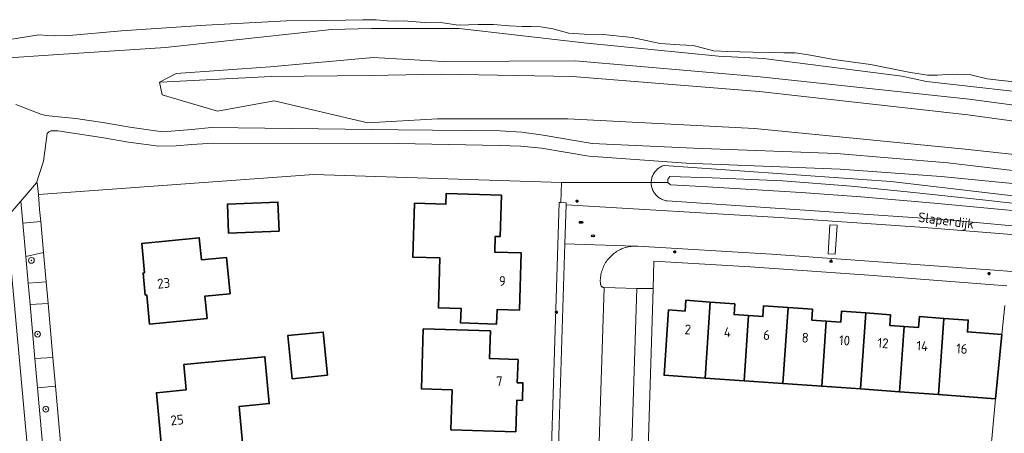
# Model space of a CAD drawing. Header units: metres. Extents: x 152610 to 160096, y 456114 to 462495.
# Tile 834 of 938: x 157506 to 157642, y 462028 to 462086. Entities that reach past the tile are written whole.
import ezdxf
from ezdxf.enums import TextEntityAlignment as Align

# ---------------------------------------------------------------- set-up
doc = ezdxf.new("R2010")
doc.units = ezdxf.units.M
doc.header["$LTSCALE"] = 0.5
doc.layers.get('0').update_dxf_attribs({"linetype": 'CONTINUOUS'})
for name, color, linetype, lineweight in [('B-PV-GR-BEPLANTING_CULTUUR_BOSPLANTSOEN-GV', 251, 'CONTINUOUS', 18), ('B-PV-GR-BEPLANTING_CULTUUR_ROOS-GV', 251, 'CONTINUOUS', 18), ('B-PV-GR-BOOM-S', 251, 'CONTINUOUS', 25), ('B-PV-GW-TALUD_KRUIN-G', 251, 'CONTINUOUS', 18), ('B-PV-IE-MEUBILAIR-S', 251, 'CONTINUOUS', 25), ('B-PV-OG-BEBOUWING-GV', 6, 'CONTINUOUS', 35), ('B-PV-OG-BEBOUWING-T18', 1, 'CONTINUOUS', 18), ('B-PV-OG-TERREIN_BEGROEID-GV', 251, 'CONTINUOUS', 18), ('B-PV-OG-TERREIN_OEVER-GV', 251, 'CONTINUOUS', 18), ('B-PV-OG-TOPOGRAFIE-T18', 1, 'CONTINUOUS', 18), ('B-PV-OG-WATER_SLOOT-GV', 251, 'CONTINUOUS', 18), ('B-PV-VH-GESLOTENVERHARDING_ASFALT-GV', 251, 'CONTINUOUS', 18), ('B-PV-VH-ONVERHARD_ZAND-GV', 251, 'CONTINUOUS', 18), ('B-PV-VH-OPENVERHARDING_BETONSTRAATSTEEN-GV', 251, 'CONTINUOUS', 18), ('B-PV-VH-OPENVERHARDING_TEGEL-GV', 251, 'CONTINUOUS', 18)]:
    doc.layers.add(name, color=color, linetype=linetype, lineweight=lineweight)
doc.styles.add('NLCS-ISO', font='NLCS-ISO.ttf')
doc.styles.add('NLCS-ISO-M750-T18', font='NLCS-ISO.ttf', dxfattribs={"height": 1.35})

# ---------------------------------------------------------------- blocks, each defined once
blk = doc.blocks.new('SIE-MEUBILAIR_PAAL_LICHTMAST-SO')
for points in [[(-0.62, 0), (-1, 0)], [(-0.71, 0.71), (-0.44, 0.44)], [(0, 1), (0, 0.62)], [(0.44, 0.44), (0.71, 0.71)], [(1, 0), (0.62, 0)], [(-0.71, -0.71), (-0.44, -0.44)], [(0, -0.62), (0, -1)], [(0.44, -0.44), (0.71, -0.71)]]:
    blk.add_lwpolyline(points)
blk.add_circle((0, 0), 0.5)
blk = doc.blocks.new('SIE-MEUBILAIR_PUT_RIOOLPUT-SO')
blk.add_ellipse((0, 0), major_axis=(1.25, 0), ratio=0.54)
at = {"style": 'NLCS-ISO'}
blk.add_text('ri', height=0.75, dxfattribs=at).set_placement((-0.04, 0.07), align=Align.MIDDLE_CENTER)
blk = doc.blocks.new('SGR-BOOM_GBKN-SO')
at = {"linetype": 'ByBlock', "lineweight": 18}
h = blk.add_hatch(color=0, dxfattribs=at)
h.dxf.hatch_style = 1
edge = h.paths.add_edge_path()
edge.add_arc((0, 0), 0.25, 0, 360)
at = {"color": 0, "linetype": 'ByBlock', "lineweight": 18}
for radius in [2, 0.25]:
    blk.add_circle((0, 0), radius, dxfattribs=at)
at = {"color": 0, "linetype": 'ByBlock', "lineweight": 18, "style": 'NLCS-ISO'}
blk.add_attdef('SOORT', (2.5, 0), '', height=1.5, dxfattribs=at)

msp = doc.modelspace()

# ---------------------------------------------------------------- linework, layer by layer
at = {"layer": 'B-PV-GR-BEPLANTING_CULTUUR_BOSPLANTSOEN-GV', "flags": 128}
for points in [[(157664.105, 462070.93), (157637.205, 462074.526), (157608.306, 462077.623), (157582.693, 462079.839), (157564.44, 462079.768), (157554.741, 462080.301), (157540.479, 462079.02), (157527.456, 462078.094), (157525.156, 462076.889), (157525.281, 462076.895), (157540.634, 462077.67), (157554.38, 462077.81), (157564.164, 462077.978), (157582.314, 462077.663), (157608.173, 462075.589), (157637.045, 462072.394), (157663.919, 462068.702)], [(157663.919, 462068.702), (157637.045, 462072.394), (157608.173, 462075.589), (157582.314, 462077.663), (157564.164, 462077.978), (157554.38, 462077.81), (157540.634, 462077.67), (157525.281, 462076.895), (157525.156, 462076.889), (157525.513, 462075.138), (157533.186, 462072.903), (157541.047, 462074.32), (157553.972, 462071.294), (157563.641, 462071.804), (157581.674, 462071.831), (157607.523, 462070.483), (157636.693, 462067.624), (157663.871, 462064.678)]]:
    msp.add_lwpolyline(points, dxfattribs=at)
at = {"layer": 'B-PV-GR-BEPLANTING_CULTUUR_ROOS-GV', "flags": 128}
for points in [[(157508.386, 462061.369), (157508.243, 462062.978), (157508.117, 462062.961), (157505.959, 462060.441), (157506.23, 462057.4), (157508.72, 462057.615), (157508.57, 462059.303)], [(157509.462, 462049.295), (157509.103, 462053.325), (157506.64, 462052.801), (157506.968, 462049.112)], [(157510.394, 462038.842), (157509.728, 462046.31), (157507.233, 462046.141), (157507.898, 462038.676)], [(157508.257, 462034.65), (157510.047, 462014.574), (157512.538, 462014.784), (157512.272, 462017.775), (157510.749, 462034.861)]]:
    msp.add_lwpolyline(points, close=True, dxfattribs=at)
at = {"layer": 'B-PV-GW-TALUD_KRUIN-G', "flags": 128}
msp.add_lwpolyline([(157525.156, 462076.889), (157525.281, 462076.895), (157540.634, 462077.67), (157554.38, 462077.81), (157564.164, 462077.978), (157582.314, 462077.663), (157608.173, 462075.589), (157637.045, 462072.394), (157663.919, 462068.702), (157691.58, 462065.626), (157719.938, 462062.054), (157748.495, 462058.841), (157771.652, 462056.352), (157801.948, 462052.674), (157823.965, 462050.18), (157843.726, 462047.776), (157863.911, 462044.635), (157885.438, 462039.169), (157902.079, 462033.254), (157919.67, 462026.256), (157932.301, 462020.071), (157944.55, 462012.849), (157951.919, 462008.284), (157958.708, 462003.874)], dxfattribs=at)
at = {"layer": 'B-PV-OG-BEBOUWING-GV', "flags": 128}
for points in [[(157572.476, 462061.278), (157564.847, 462061.51), (157564.801, 462060.011), (157560.443, 462060.145), (157560.214, 462052.708), (157563.972, 462052.592), (157563.76, 462045.705), (157566.897, 462045.608), (157566.835, 462043.609), (157571.815, 462043.454), (157571.877, 462045.453), (157574.984, 462045.357), (157575.233, 462053.288), (157571.566, 462053.402), (157571.627, 462055.566), (157572.299, 462055.545)], [(157541.713, 462056.314), (157541.55, 462060.308), (157534.562, 462060.025), (157534.725, 462056.033)], [(157530.956, 462052.318), (157530.651, 462055.374), (157522.695, 462054.577), (157523.079, 462050.528), (157522.88, 462050.508), (157523.186, 462047.465), (157523.39, 462047.484), (157523.79, 462043.443), (157531.745, 462044.226), (157531.441, 462047.31), (157534.921, 462047.652), (157534.43, 462052.659)], [(157601.395, 462046.495), (157598.003, 462046.734), (157597.9, 462045.24), (157595.626, 462045.397), (157595.001, 462036.384), (157600.682, 462035.986)], [(157604.781, 462046.257), (157601.395, 462046.495), (157600.682, 462035.986), (157606.063, 462035.61), (157606.674, 462044.621), (157604.677, 462044.762)], [(157612.168, 462045.739), (157608.777, 462045.976), (157608.67, 462044.48), (157606.674, 462044.621), (157606.063, 462035.61), (157611.444, 462035.233)], [(157615.559, 462045.502), (157612.168, 462045.739), (157611.444, 462035.233), (157616.827, 462034.856), (157617.451, 462043.868), (157615.456, 462044.008)], [(157622.947, 462044.985), (157619.555, 462045.222), (157619.449, 462043.727), (157617.451, 462043.868), (157616.827, 462034.856), (157622.208, 462034.479)], [(157626.337, 462044.749), (157622.947, 462044.985), (157622.208, 462034.479), (157627.59, 462034.103), (157628.229, 462043.118), (157626.234, 462043.256)], [(157633.722, 462044.238), (157630.331, 462044.477), (157630.226, 462042.98), (157628.229, 462043.118), (157627.59, 462034.103), (157632.972, 462033.726)], [(157633.722, 462044.238), (157632.972, 462033.726), (157640.887, 462033.131), (157641.747, 462042.021), (157636.99, 462042.378), (157637.105, 462044)], [(157548.426, 462036.383), (157547.832, 462042.343), (157542.92, 462041.851), (157543.515, 462035.893)], [(157570.987, 462042.508), (157561.665, 462042.776), (157561.422, 462034.486), (157565.665, 462034.355), (157565.49, 462028.852), (157574.467, 462028.562), (157574.61, 462032.929), (157575.384, 462032.907), (157575.451, 462035.308), (157574.68, 462035.334), (157574.798, 462038.552), (157570.82, 462038.709)], [(157528.509, 462037.866), (157528.847, 462034.359), (157524.726, 462033.962), (157525.479, 462025.961), (157536.656, 462027.037), (157536.178, 462032.052), (157540.356, 462032.45), (157539.737, 462038.936)]]:
    msp.add_lwpolyline(points, close=True, dxfattribs=at)
at = {"layer": 'B-PV-OG-TERREIN_BEGROEID-GV', "flags": 128}
for points in [[(157649.371, 462074.95), (157631.334, 462077.001), (157627.899, 462077.739), (157608.759, 462080.149), (157602.508, 462080.465), (157583.901, 462082.34), (157566.648, 462084.318), (157554.519, 462084.308), (157548.98, 462084.196), (157525.965, 462081.663), (157511.181, 462080.733), (157502.88, 462080.163)], [(157663.871, 462064.678), (157636.693, 462067.624), (157607.523, 462070.483), (157581.674, 462071.831), (157563.641, 462071.804), (157553.972, 462071.294), (157541.047, 462074.32), (157533.186, 462072.903), (157525.513, 462075.138), (157525.156, 462076.889), (157527.456, 462078.094), (157540.479, 462079.02), (157554.741, 462080.301), (157564.44, 462079.768), (157582.693, 462079.839), (157608.306, 462077.623), (157637.205, 462074.526), (157664.105, 462070.93)], [(157505.292, 462073.801), (157508.741, 462072.468), (157509.419, 462072.3), (157511.192, 462072.078), (157513.577, 462071.864), (157517.595, 462071.257), (157521.039, 462070.684), (157525.569, 462070.018), (157529.622, 462070.328), (157532.369, 462070.603), (157558.23, 462070.313), (157572.326, 462070.164), (157575.303, 462069.98), (157578.273, 462069.551), (157585.049, 462068.42), (157599.079, 462067.752), (157618.873, 462067.02), (157634.263, 462065.724), (157645.571, 462064.419)], [(157646.019, 462062.597), (157633.332, 462063.865), (157619.379, 462064.88), (157598.075, 462065.681), (157584.602, 462066.671), (157578.016, 462067.768), (157575.151, 462068.039), (157572.241, 462068.149), (157558.209, 462068.436), (157532.567, 462068.447), (157529.652, 462068.294), (157527.45, 462068.089), (157525.075, 462068.054), (157520.871, 462068.618), (157517.13, 462069.232), (157513.201, 462069.84), (157511.07, 462070.178), (157510.129, 462070.162), (157509.855, 462070.047), (157509.601, 462069.785), (157509.097, 462065.949), (157508.117, 462062.961), (157508.243, 462062.978), (157508.386, 462061.369), (157512.891, 462061.697), (157546.51, 462064.144), (157580.777, 462063.035), (157593.217, 462063), (157593.217, 462063.02), (157593.223, 462063.162), (157593.237, 462063.303), (157593.259, 462063.443), (157593.288, 462063.582), (157593.326, 462063.718), (157593.371, 462063.853), (157593.424, 462063.984), (157593.484, 462064.113), (157593.551, 462064.238), (157593.626, 462064.359), (157593.706, 462064.475), (157593.794, 462064.587), (157593.887, 462064.693), (157593.986, 462064.795), (157594.091, 462064.89), (157594.201, 462064.979), (157594.316, 462065.063), (157594.436, 462065.139), (157594.56, 462065.209), (157594.687, 462065.271), (157594.817, 462065.326), (157594.951, 462065.374), (157595.002, 462065.39), (157626.37, 462063.171), (157648.822, 462060.557)], [(157647.236, 462056.684), (157634.178, 462057.877), (157595.433, 462060.487), (157595.293, 462060.508), (157595.154, 462060.536), (157595.017, 462060.573), (157594.882, 462060.617), (157594.75, 462060.668), (157594.621, 462060.727), (157594.495, 462060.794), (157594.374, 462060.867), (157594.257, 462060.947), (157594.144, 462061.033), (157594.037, 462061.125), (157593.935, 462061.224), (157593.838, 462061.328), (157593.748, 462061.437), (157593.664, 462061.552), (157593.587, 462061.67), (157593.516, 462061.793), (157593.452, 462061.92), (157593.396, 462062.05), (157593.347, 462062.183), (157593.306, 462062.319), (157593.272, 462062.457), (157593.246, 462062.596), (157593.228, 462062.737), (157593.218, 462062.878), (157593.217, 462063), (157580.777, 462063.035), (157580.716, 462060.257), (157581.447, 462060.213), (157581.432, 462059.952), (157610.92, 462058.205), (157630.416, 462056.846), (157644.86, 462055.673)]]:
    msp.add_lwpolyline(points, dxfattribs=at)
at = {"layer": 'B-PV-OG-TERREIN_OEVER-GV', "flags": 128}
for points in [[(157644.047, 462076.875), (157641.714, 462077.129), (157639.702, 462077.365), (157637.459, 462077.904), (157635.607, 462077.98), (157634.2, 462077.965), (157632.865, 462077.879), (157631.457, 462077.864), (157629.125, 462078.243), (157623.553, 462079.323), (157618.497, 462080.029), (157614.99, 462080.678), (157613.138, 462080.931), (157611.571, 462080.952), (157609.701, 462081.01), (157607.261, 462081.033), (157605.498, 462081.09), (157603.806, 462081.129), (157601.829, 462081.205), (157600.655, 462081.528), (157599.035, 462081.959), (157597.165, 462082.052), (157594.441, 462082.254), (157590.56, 462083.063), (157586.589, 462083.499), (157583.918, 462083.541), (157581.834, 462083.67), (157579.592, 462084.245), (157577.954, 462084.551), (157576.618, 462084.607), (157575.336, 462084.61), (157573.537, 462084.685), (157571.401, 462084.85), (157569.281, 462084.872), (157567.928, 462084.822), (157566.752, 462084.771), (157566.236, 462084.826), (157564.384, 462085.079), (157561.837, 462085.138), (157558.917, 462085.358), (157557.795, 462085.324), (157556.673, 462085.38), (157555.142, 462085.526), (157553.29, 462085.512), (157550.903, 462085.446), (157547.964, 462085.417), (157542.746, 462085.393), (157531.56, 462084.775), (157519.875, 462083.999), (157512.661, 462083.338), (157510.755, 462083.289), (157509.687, 462083.345), (157508.44, 462083.418), (157504.147, 462082.751)], [(157502.88, 462080.163), (157511.181, 462080.733), (157525.965, 462081.663), (157548.98, 462084.196), (157554.519, 462084.308), (157566.648, 462084.318), (157583.901, 462082.34), (157602.508, 462080.465), (157608.759, 462080.149), (157627.899, 462077.739), (157631.334, 462077.001), (157649.371, 462074.95)], [(157648.822, 462060.557), (157626.37, 462063.171), (157595.002, 462065.39), (157594.951, 462065.374), (157594.817, 462065.326), (157594.687, 462065.271), (157594.56, 462065.209), (157594.436, 462065.139), (157594.316, 462065.063), (157594.201, 462064.979), (157594.091, 462064.89), (157593.986, 462064.795), (157593.887, 462064.693), (157593.794, 462064.587), (157593.706, 462064.475), (157593.626, 462064.359), (157593.551, 462064.238), (157593.484, 462064.113), (157593.424, 462063.984), (157593.371, 462063.853), (157593.326, 462063.718), (157593.288, 462063.582), (157593.259, 462063.443), (157593.237, 462063.303), (157593.223, 462063.162), (157593.217, 462063.02), (157593.217, 462063), (157595.496, 462063.036), (157595.497, 462063.499), (157595.779, 462063.854), (157601.673, 462063.681), (157611.45, 462063.233), (157620.905, 462062.5), (157628.651, 462061.753), (157639.085, 462060.627), (157647.703, 462059.646)], [(157646.134, 462058.884), (157632.387, 462060.16), (157622.245, 462061.037), (157613.986, 462061.66), (157600.207, 462062.474), (157595.869, 462062.679), (157595.496, 462063.036), (157593.217, 462063), (157593.218, 462062.878), (157593.228, 462062.737), (157593.246, 462062.596), (157593.272, 462062.457), (157593.306, 462062.319), (157593.347, 462062.183), (157593.396, 462062.05), (157593.452, 462061.92), (157593.516, 462061.793), (157593.587, 462061.67), (157593.664, 462061.552), (157593.748, 462061.437), (157593.838, 462061.328), (157593.935, 462061.224), (157594.037, 462061.125), (157594.144, 462061.033), (157594.257, 462060.947), (157594.374, 462060.867), (157594.495, 462060.794), (157594.621, 462060.727), (157594.75, 462060.668), (157594.882, 462060.617), (157595.017, 462060.573), (157595.154, 462060.536), (157595.293, 462060.508), (157595.433, 462060.487), (157634.178, 462057.877), (157647.236, 462056.684)]]:
    msp.add_lwpolyline(points, dxfattribs=at)
at = {"layer": 'B-PV-OG-WATER_SLOOT-GV', "flags": 128}
msp.add_lwpolyline([(157504.147, 462082.751), (157508.44, 462083.418), (157509.687, 462083.345), (157510.755, 462083.289), (157512.661, 462083.338), (157519.875, 462083.999), (157531.56, 462084.775), (157542.746, 462085.393), (157547.964, 462085.417), (157550.903, 462085.446), (157553.29, 462085.512), (157555.142, 462085.526), (157556.673, 462085.38), (157557.795, 462085.324), (157558.917, 462085.358), (157561.837, 462085.138), (157564.384, 462085.079), (157566.236, 462084.826), (157566.752, 462084.771), (157567.928, 462084.822), (157569.281, 462084.872), (157571.401, 462084.85), (157573.537, 462084.685), (157575.336, 462084.61), (157576.618, 462084.607), (157577.954, 462084.551), (157579.592, 462084.245), (157581.834, 462083.67), (157583.918, 462083.541), (157586.589, 462083.499), (157590.56, 462083.063), (157594.441, 462082.254), (157597.165, 462082.052), (157599.035, 462081.959), (157600.655, 462081.528), (157601.829, 462081.205), (157603.806, 462081.129), (157605.498, 462081.09), (157607.261, 462081.033), (157609.701, 462081.01), (157611.571, 462080.952), (157613.138, 462080.931), (157614.99, 462080.678), (157618.497, 462080.029), (157623.553, 462079.323), (157629.125, 462078.243), (157631.457, 462077.864), (157632.865, 462077.879), (157634.2, 462077.965), (157635.607, 462077.98), (157637.459, 462077.904), (157639.702, 462077.365), (157641.714, 462077.129), (157644.047, 462076.875)], dxfattribs=at)
msp.add_lwpolyline([(157601.673, 462063.681), (157595.779, 462063.854), (157595.497, 462063.499), (157595.496, 462063.036), (157595.869, 462062.679), (157600.207, 462062.474), (157613.986, 462061.66), (157622.245, 462061.037), (157632.387, 462060.16), (157646.134, 462058.884), (157647.291, 462058.828), (157647.773, 462059.076), (157647.933, 462059.325), (157647.703, 462059.646), (157639.085, 462060.627), (157628.651, 462061.753), (157620.905, 462062.5), (157611.45, 462063.233)], close=True, dxfattribs=at)
at = {"layer": 'B-PV-VH-GESLOTENVERHARDING_ASFALT-GV', "flags": 128}
msp.add_lwpolyline([(157509.304, 462000), (157503.97, 462058.118)], dxfattribs=at)
at = {"layer": 'B-PV-VH-ONVERHARD_ZAND-GV', "flags": 128}
for points in [[(157645.571, 462064.419), (157634.263, 462065.724), (157618.873, 462067.02), (157599.079, 462067.752), (157585.049, 462068.42), (157578.273, 462069.551), (157575.303, 462069.98), (157572.326, 462070.164), (157558.23, 462070.313), (157532.369, 462070.603), (157529.622, 462070.328), (157525.569, 462070.018), (157521.039, 462070.684), (157517.595, 462071.257), (157513.577, 462071.864), (157511.192, 462072.078), (157509.419, 462072.3), (157508.741, 462072.468), (157505.292, 462073.801)], [(157503.97, 462058.118), (157505.959, 462060.441), (157508.117, 462062.961), (157509.097, 462065.949), (157509.601, 462069.785), (157509.855, 462070.047), (157510.129, 462070.162), (157511.07, 462070.178), (157513.201, 462069.84), (157517.13, 462069.232), (157520.871, 462068.618), (157525.075, 462068.054), (157527.45, 462068.089), (157529.652, 462068.294), (157532.567, 462068.447), (157558.209, 462068.436), (157572.241, 462068.149), (157575.151, 462068.039), (157578.016, 462067.768), (157584.602, 462066.671), (157598.075, 462065.681), (157619.379, 462064.88), (157633.332, 462063.865), (157646.019, 462062.597)]]:
    msp.add_lwpolyline(points, dxfattribs=at)
at = {"layer": 'B-PV-VH-OPENVERHARDING_BETONSTRAATSTEEN-GV', "flags": 128}
for points in [[(157644.86, 462055.673), (157630.416, 462056.846), (157610.92, 462058.205), (157581.432, 462059.952), (157581.261, 462054.55), (157591.014, 462054.228), (157591.047, 462054.228), (157591.244, 462054.224), (157591.38, 462054.216), (157609.872, 462053.136), (157641.379, 462050.868), (157644.828, 462050.574)], [(157585.967, 462025.701), (157586.699, 462048.511), (157586.636, 462048.516), (157586.573, 462048.53), (157586.514, 462048.55), (157586.457, 462048.579), (157586.404, 462048.614), (157586.356, 462048.655), (157586.313, 462048.703), (157586.277, 462048.755), (157586.247, 462048.811), (157586.225, 462048.871), (157586.211, 462048.933), (157586.204, 462048.996), (157586.204, 462049.015), (157586.173, 462049.518), (157586.183, 462049.715), (157586.202, 462049.911), (157586.228, 462050.107), (157586.262, 462050.301), (157586.304, 462050.494), (157586.354, 462050.685), (157586.411, 462050.874), (157586.476, 462051.06), (157586.549, 462051.244), (157586.629, 462051.424), (157586.716, 462051.601), (157586.81, 462051.774), (157586.912, 462051.943), (157587.02, 462052.109), (157587.134, 462052.269), (157587.255, 462052.425), (157587.383, 462052.576), (157587.516, 462052.721), (157587.655, 462052.861), (157587.8, 462052.995), (157587.95, 462053.124), (157588.105, 462053.246), (157588.264, 462053.361), (157588.429, 462053.47), (157588.598, 462053.573), (157588.77, 462053.668), (157588.947, 462053.756), (157589.126, 462053.837), (157589.309, 462053.911), (157589.495, 462053.977), (157589.684, 462054.036), (157589.874, 462054.087), (157590.067, 462054.131), (157590.261, 462054.166), (157590.456, 462054.193), (157590.652, 462054.213), (157590.85, 462054.225), (157591.014, 462054.228), (157581.261, 462054.55), (157579.539, 462000)]]:
    msp.add_lwpolyline(points, dxfattribs=at)
for points in [[(157509.103, 462053.325), (157508.72, 462057.615), (157506.23, 462057.4), (157506.64, 462052.801)], [(157618.939, 462057.113), (157617.941, 462057.174), (157617.699, 462053.181), (157618.697, 462053.12)], [(157617.699, 462053.181), (157617.941, 462057.174), (157618.939, 462057.113), (157618.697, 462053.12)], [(157509.728, 462046.31), (157509.462, 462049.295), (157506.968, 462049.112), (157507.233, 462046.141)], [(157591.211, 462048.379), (157586.699, 462048.511), (157585.967, 462025.701), (157585.981, 462025.701), (157590.511, 462025.559)], [(157510.749, 462034.861), (157510.394, 462038.842), (157507.898, 462038.676), (157508.257, 462034.65)]]:
    msp.add_lwpolyline(points, close=True, dxfattribs=at)
at = {"layer": 'B-PV-VH-OPENVERHARDING_TEGEL-GV', "flags": 128}
for points in [[(157510.047, 462014.574), (157508.257, 462034.65), (157507.898, 462038.676), (157507.233, 462046.141), (157506.968, 462049.112), (157506.64, 462052.801), (157506.23, 462057.4), (157505.959, 462060.441), (157503.97, 462058.118), (157509.304, 462000)], [(157644.828, 462050.574), (157641.379, 462050.868), (157609.872, 462053.136), (157591.38, 462054.216), (157591.244, 462054.224), (157591.047, 462054.228), (157591.014, 462054.228), (157590.85, 462054.225), (157590.652, 462054.213), (157590.456, 462054.193), (157590.261, 462054.166), (157590.067, 462054.131), (157589.874, 462054.087), (157589.684, 462054.036), (157589.495, 462053.977), (157589.309, 462053.911), (157589.126, 462053.837), (157588.947, 462053.756), (157588.77, 462053.668), (157588.598, 462053.573), (157588.429, 462053.47), (157588.264, 462053.361), (157588.105, 462053.246), (157587.95, 462053.124), (157587.8, 462052.995), (157587.655, 462052.861), (157587.516, 462052.721), (157587.383, 462052.576), (157587.255, 462052.425), (157587.134, 462052.269), (157587.02, 462052.109), (157586.912, 462051.943), (157586.81, 462051.774), (157586.716, 462051.601), (157586.629, 462051.424), (157586.549, 462051.244), (157586.476, 462051.06), (157586.411, 462050.874), (157586.354, 462050.685), (157586.304, 462050.494), (157586.262, 462050.301), (157586.228, 462050.107), (157586.202, 462049.911), (157586.183, 462049.715), (157586.173, 462049.518), (157586.204, 462049.015), (157586.204, 462048.996), (157586.211, 462048.933), (157586.225, 462048.871), (157586.247, 462048.811), (157586.277, 462048.755), (157586.313, 462048.703), (157586.356, 462048.655), (157586.404, 462048.614), (157586.457, 462048.579), (157586.514, 462048.55), (157586.573, 462048.53), (157586.636, 462048.516), (157586.699, 462048.511), (157591.211, 462048.379), (157593.477, 462048.375), (157593.594, 462052.137), (157606.919, 462051.348), (157623.351, 462050.21), (157642.447, 462048.76)], [(157592.745, 462024.74), (157593.477, 462048.375), (157591.211, 462048.379), (157590.511, 462025.559)], [(157642.184, 462046.041), (157641.747, 462042.021), (157640.887, 462033.131), (157639.823, 462021.614)]]:
    msp.add_lwpolyline(points, dxfattribs=at)
msp.add_lwpolyline([(157581.261, 462054.55), (157581.432, 462059.952), (157581.447, 462060.213), (157580.716, 462060.257), (157580.482, 462060.271), (157578.566, 462000), (157578.303, 461991.717), (157578.06, 461984.031), (157577.746, 461974.091), (157576.863, 461946.146), (157576.649, 461939.367), (157576.591, 461937.528), (157576.459, 461933.357), (157576.378, 461930.799), (157577.197, 461930.776), (157577.323, 461931.48), (157578.706, 461974.086), (157579.028, 461984.025), (157579.277, 461991.688), (157579.539, 462000)], close=True, dxfattribs=at)

# ---------------------------------------------------------------- block references
at = {"layer": 'B-PV-GR-BOOM-S', "xscale": 0.2, "yscale": 0.2, "zscale": 0.2}
for p in [(157507.421, 462052.257), (157508.281, 462042.057), (157509.42, 462031.688)]:
    msp.add_blockref('SGR-BOOM_GBKN-SO', p, dxfattribs=at)
at = {"layer": 'B-PV-IE-MEUBILAIR-S', "xscale": 0.2, "yscale": 0.2, "zscale": 0.2}
for name, p in [('SIE-MEUBILAIR_PAAL_LICHTMAST-SO', (157582.953, 462060.436)), ('SIE-MEUBILAIR_PUT_RIOOLPUT-SO', (157583.517, 462057.519)), ('SIE-MEUBILAIR_PUT_RIOOLPUT-SO', (157585.164, 462055.652)), ('SIE-MEUBILAIR_PAAL_LICHTMAST-SO', (157596.479, 462053.437)), ('SIE-MEUBILAIR_PAAL_LICHTMAST-SO', (157618.105, 462052.166)), ('SIE-MEUBILAIR_PAAL_LICHTMAST-SO', (157639.977, 462050.433)), ('SIE-MEUBILAIR_PAAL_LICHTMAST-SO', (157580.097, 462045.08))]:
    msp.add_blockref(name, p, dxfattribs=at)

# ---------------------------------------------------------------- texts
at = {"layer": 'B-PV-OG-BEBOUWING-T18', "style": 'NLCS-ISO-M750-T18'}
for s, rotation, p in [('23', 5.7, (157525.74, 462049.094)), ('9', 358.2, (157572.61, 462049.401)), ('2', 356, (157598.287, 462042.705)), ('4', 356, (157603.767, 462042.319)), ('6', 356, (157609.204, 462041.937)), ('8', 356, (157614.535, 462041.566)), ('10', 356, (157619.975, 462041.185)), ('12', 356, (157625.307, 462040.815)), ('14', 356, (157630.745, 462040.436)), ('16', 356, (157636.212, 462040.045)), ('7', 358.4, (157572.187, 462035.564)), ('25', 5.4, (157527.592, 462030.196))]:
    msp.add_text(s, height=1.35, rotation=rotation, dxfattribs=at).set_placement(p, align=Align.MIDDLE)
at = {"layer": 'B-PV-OG-TOPOGRAFIE-T18', "style": 'NLCS-ISO-M750-T18'}
msp.add_text('Slaperdijk', height=1.35, rotation=352.8, dxfattribs=at).set_placement((157634.019, 462057.571), align=Align.MIDDLE)

doc.saveas('drawing.dxf')
